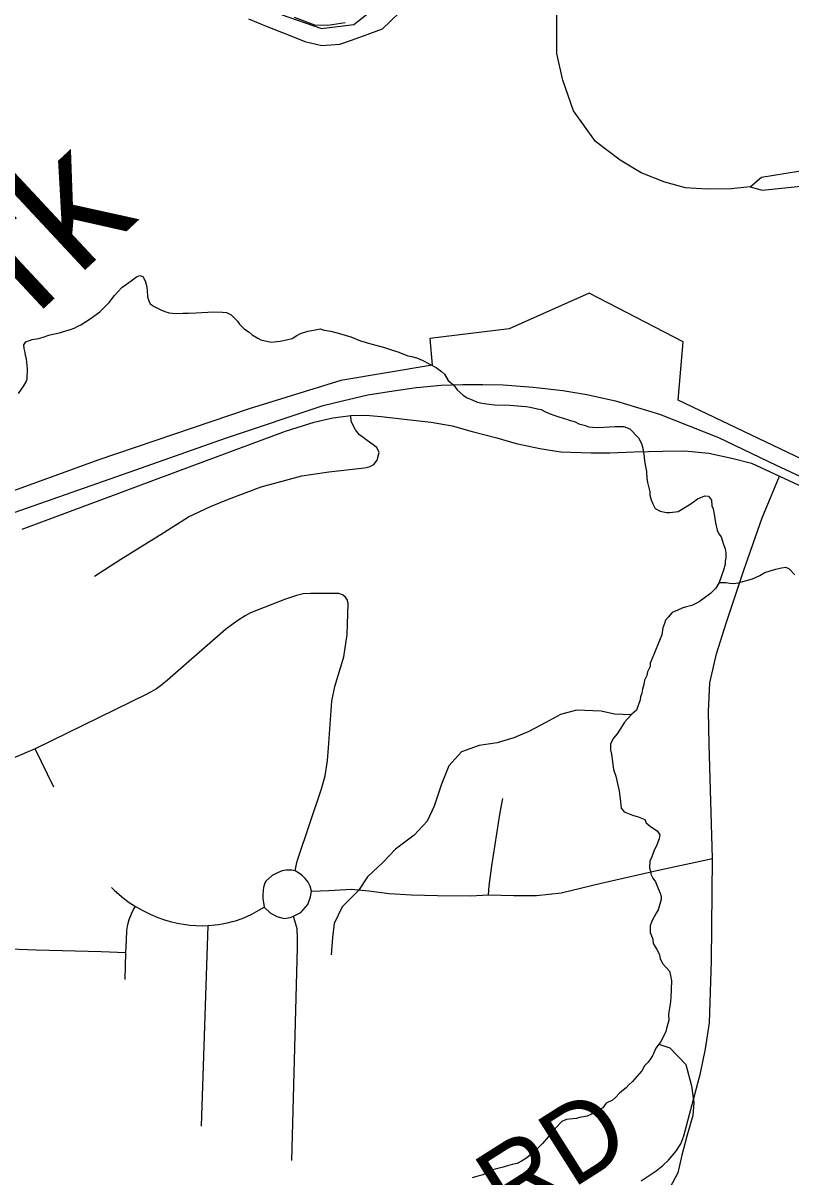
# Model space of a CAD drawing. Extents: x 0 to 34, y 0 to 22.
# Drawn here: x 6.5335 to 6.8174, y 18.3763 to 18.803 of the extents above; entities that cross this region are included whole.
import ezdxf

# ---------------------------------------------------------------- set-up
doc = ezdxf.new("R2010")
doc.units = 0
for name, color, linetype in [('GM_X_Corporation', 7, 'Continuous'), ('GM_X_County_Road', 7, 'Continuous'), ('GM_X_County_Road_Text', 7, 'Continuous'), ('GM_X_Major_River', 7, 'Continuous'), ('GM_X_Major_River_Text', 7, 'Continuous'), ('GM_X_Minor_River', 7, 'Continuous'), ('GM_X_Rail_Line', 7, 'Continuous'), ('GM_X_State_Route', 7, 'Continuous'), ('GM_X_Township', 7, 'Continuous'), ('GM_X_Township_Road', 7, 'Continuous')]:
    doc.layers.add(name, color=color, linetype=linetype)

msp = doc.modelspace()

# ---------------------------------------------------------------- linework, layer by layer
at = {"layer": 'GM_X_Corporation'}
for points in [[(6.62576, 18.8073), (6.6439, 18.80102), (6.65577, 18.80242), (6.6795, 18.82126)], [(6.84311, 18.63141), (6.77565, 18.66353), (6.77756, 18.68516), (6.74282, 18.70305), (6.7132, 18.68987), (6.68394, 18.68638), (6.68471, 18.67648), (6.65105, 18.67079), (6.61712, 18.66034), (6.5611, 18.64133), (6.49767, 18.61824)]]:
    msp.add_lwpolyline(points, dxfattribs=at)
at = {"layer": 'GM_X_County_Road'}
for points in [[(6.73293, 18.78236), (6.73087, 18.7918), (6.73087, 18.8064), (6.73139, 18.81609)], [(6.8023, 18.74245), (6.79531, 18.74167), (6.7864, 18.74157), (6.77837, 18.74208), (6.77074, 18.74414), (6.76202, 18.74765), (6.75427, 18.75232), (6.74511, 18.75918), (6.737, 18.77054), (6.73304, 18.78189), (6.73293, 18.78236)], [(6.53322, 18.61584), (6.56259, 18.62681), (6.59598, 18.63922), (6.63049, 18.65206), (6.64119, 18.6554), (6.64804, 18.65703), (6.65463, 18.65788), (6.66028, 18.65797), (6.66593, 18.65745), (6.67552, 18.65634), (6.68443, 18.6554), (6.69213, 18.65403), (6.69958, 18.65198), (6.70866, 18.64958), (6.71585, 18.64753), (6.72458, 18.64564), (6.73229, 18.64444), (6.7435, 18.64401), (6.75044, 18.6441), (6.75943, 18.64444), (6.77005, 18.6447), (6.77818, 18.64479), (6.78708, 18.64393), (6.79599, 18.64196), (6.80284, 18.64025), (6.81318, 18.63541)], [(6.76197, 18.37478), (6.76751, 18.37848), (6.77007, 18.38054), (6.77212, 18.38244), (6.77482, 18.38561), (6.77663, 18.38847), (6.7778, 18.39139), (6.784, 18.41457), (6.78587, 18.42357), (6.78724, 18.43326), (6.78808, 18.45615), (6.78839, 18.49398), (6.78712, 18.53627), (6.78697, 18.54852), (6.78739, 18.55893), (6.7899, 18.56974), (6.79352, 18.58138), (6.79994, 18.60063), (6.8009, 18.60317), (6.80679, 18.62002), (6.81318, 18.63541)], [(6.81318, 18.63541), (6.97236, 18.56144)]]:
    msp.add_lwpolyline(points, dxfattribs=at)
at = {"layer": 'GM_X_Major_River'}
for points in [[(6.6168, 18.80459), (6.62395, 18.8016), (6.63129, 18.79878), (6.63768, 18.79618), (6.64392, 18.79472), (6.65057, 18.79515), (6.65535, 18.79677), (6.66167, 18.79911), (6.66645, 18.80091), (6.67246, 18.80668)], [(6.65264, 18.8031), (6.64617, 18.80209), (6.64142, 18.80219), (6.63389, 18.805)]]:
    msp.add_lwpolyline(points, dxfattribs=at)
at = {"layer": 'GM_X_Minor_River'}
for points in [[(6.53184, 18.66604), (6.53381, 18.66884), (6.53461, 18.67033), (6.53501, 18.67146), (6.53511, 18.67506), (6.53482, 18.67887), (6.53447, 18.68001), (6.53431, 18.68116), (6.53397, 18.68268), (6.53381, 18.68401), (6.5346, 18.68513), (6.5369, 18.68602), (6.53919, 18.68634), (6.54091, 18.68686), (6.54302, 18.68757), (6.54455, 18.68791), (6.54703, 18.68841), (6.54971, 18.68929), (6.55105, 18.68963), (6.55239, 18.69017), (6.55374, 18.69089), (6.55489, 18.69143), (6.55837, 18.69362), (6.56185, 18.69618), (6.5638, 18.69803), (6.56536, 18.69969), (6.56732, 18.7023), (6.57006, 18.70526), (6.57354, 18.70764), (6.57547, 18.7091), (6.57663, 18.70964), (6.57775, 18.70923), (6.57866, 18.70769), (6.57919, 18.70597), (6.57934, 18.70426), (6.57946, 18.70179), (6.58, 18.70026), (6.58054, 18.69911), (6.58203, 18.69812), (6.58447, 18.69692), (6.58597, 18.69631), (6.58748, 18.69589), (6.58881, 18.69566), (6.59032, 18.69563), (6.59261, 18.69575), (6.59469, 18.6957), (6.59754, 18.69582), (6.59964, 18.69595), (6.60401, 18.69622), (6.60724, 18.69613), (6.60875, 18.6959), (6.61044, 18.6951), (6.61285, 18.69276), (6.61358, 18.6916), (6.61543, 18.68985), (6.61711, 18.68866), (6.61823, 18.68769), (6.62029, 18.68649), (6.62141, 18.6859), (6.62519, 18.68504)], [(6.62519, 18.68504), (6.62728, 18.68517), (6.62861, 18.68533), (6.6309, 18.68584), (6.63301, 18.68635), (6.63474, 18.68744), (6.63609, 18.68817), (6.63877, 18.68905), (6.64087, 18.68937), (6.64335, 18.68988), (6.64486, 18.68946), (6.64732, 18.68901), (6.65052, 18.68817), (6.65467, 18.68692), (6.65824, 18.6855), (6.65956, 18.68509), (6.66069, 18.68468), (6.66258, 18.68425), (6.66711, 18.68299), (6.66823, 18.68259), (6.67087, 18.68176), (6.67238, 18.68134), (6.67576, 18.67992), (6.67728, 18.67969), (6.67935, 18.67907), (6.68104, 18.67827), (6.68385, 18.67686), (6.68629, 18.67566), (6.68815, 18.6741), (6.68926, 18.67312), (6.69072, 18.67081), (6.69277, 18.66904), (6.69405, 18.6673), (6.69628, 18.66535), (6.6974, 18.66456), (6.69985, 18.66355), (6.70116, 18.66294), (6.70267, 18.66252), (6.70399, 18.6623), (6.70588, 18.66206), (6.70797, 18.66182), (6.71347, 18.66167), (6.71783, 18.66137), (6.71935, 18.66114), (6.72105, 18.66091), (6.72369, 18.66027), (6.72502, 18.66004), (6.7267, 18.65924), (6.72802, 18.65864), (6.73009, 18.65782), (6.73159, 18.65741), (6.7348, 18.65637), (6.73593, 18.65596), (6.73763, 18.65554), (6.73893, 18.65475), (6.74139, 18.65411), (6.74252, 18.6537), (6.74574, 18.65343), (6.74821, 18.65356), (6.75049, 18.65369), (6.75239, 18.65383), (6.75562, 18.65374), (6.75788, 18.65292), (6.76102, 18.64962), (6.76211, 18.6475), (6.76263, 18.64578), (6.76312, 18.64254), (6.76327, 18.64102), (6.76377, 18.63835), (6.76394, 18.63721), (6.76406, 18.63474), (6.7644, 18.63302), (6.76526, 18.62959), (6.76523, 18.62845), (6.76576, 18.62673), (6.76629, 18.6252), (6.7672, 18.62347), (6.76907, 18.62247), (6.77134, 18.62203), (6.77266, 18.622), (6.77571, 18.6223), (6.77919, 18.62448), (6.78131, 18.62575), (6.78286, 18.62704), (6.78554, 18.62811), (6.78687, 18.62807), (6.78797, 18.62653), (6.78811, 18.62444), (6.78865, 18.62329), (6.78898, 18.62138), (6.78947, 18.61814), (6.79016, 18.61547), (6.7907, 18.61413), (6.79162, 18.61296), (6.79215, 18.61143), (6.79249, 18.6101), (6.79302, 18.60856), (6.79336, 18.60704), (6.79332, 18.60514), (6.7931, 18.60401), (6.79307, 18.60287)], [(6.79307, 18.60287), (6.79244, 18.60061), (6.79081, 18.5961), (6.78962, 18.59405), (6.78766, 18.59201), (6.78534, 18.59036), (6.78341, 18.5889), (6.78072, 18.58764), (6.77881, 18.58712), (6.77747, 18.58678), (6.77555, 18.58588), (6.77343, 18.58498), (6.77206, 18.58331), (6.77108, 18.5822), (6.77067, 18.58088), (6.77006, 18.57938), (6.76961, 18.57674), (6.7688, 18.57467), (6.76677, 18.56941), (6.76536, 18.56623), (6.76533, 18.56509), (6.76433, 18.56303), (6.76411, 18.56171), (6.7633, 18.56002), (6.76307, 18.55832), (6.76246, 18.55663), (6.76223, 18.55511), (6.76182, 18.5538), (6.7616, 18.55266), (6.76036, 18.5489), (6.75861, 18.54743), (6.75705, 18.54576), (6.75588, 18.54447), (6.75509, 18.54316), (6.75311, 18.54018), (6.75174, 18.53851), (6.75074, 18.53645), (6.75068, 18.53417), (6.75102, 18.53264), (6.75183, 18.52693), (6.75271, 18.52444), (6.75339, 18.5212), (6.75391, 18.5191), (6.75407, 18.51796), (6.75421, 18.51606), (6.75469, 18.51263), (6.7558, 18.51127), (6.7588, 18.51006), (6.76088, 18.50943), (6.76332, 18.50842), (6.76386, 18.50727), (6.76553, 18.5059), (6.76796, 18.50431), (6.76887, 18.50277), (6.76865, 18.50126), (6.76762, 18.49844), (6.76683, 18.49714), (6.76581, 18.49432), (6.76521, 18.49319), (6.76514, 18.49054), (6.76549, 18.48939), (6.76566, 18.48825), (6.76638, 18.48671), (6.76729, 18.48536), (6.76837, 18.48287), (6.76908, 18.48114), (6.76943, 18.47999), (6.76941, 18.47886), (6.76836, 18.47509), (6.76757, 18.47378), (6.76597, 18.47079), (6.76536, 18.4691), (6.7653, 18.46663), (6.76637, 18.46414), (6.76652, 18.46262), (6.76779, 18.46031), (6.7687, 18.45877), (6.76904, 18.45705), (6.76994, 18.45513), (6.77253, 18.45241), (6.77287, 18.45069), (6.7732, 18.44879), (6.77304, 18.44253), (6.77282, 18.44121), (6.77279, 18.44007), (6.77256, 18.43875), (6.77212, 18.43629), (6.77226, 18.4342), (6.77184, 18.43288), (6.77142, 18.43119), (6.7712, 18.42987), (6.7692, 18.42613), (6.76744, 18.42389), (6.76623, 18.42108), (6.76544, 18.41996), (6.76465, 18.41866), (6.76328, 18.41736), (6.76229, 18.41549), (6.75877, 18.4116), (6.75741, 18.41031), (6.75643, 18.4092)], [(6.79081, 18.5961), (6.79327, 18.59604), (6.79479, 18.59581), (6.79631, 18.59577), (6.79783, 18.59592), (6.79955, 18.59644), (6.80319, 18.59748), (6.80588, 18.59874), (6.8078, 18.59983), (6.80972, 18.60035), (6.81182, 18.60105), (6.81393, 18.60157), (6.81545, 18.60172), (6.81676, 18.60111), (6.8188, 18.59897)], [(6.75835, 18.54715), (6.75215, 18.5474), (6.74724, 18.54845), (6.73813, 18.54882), (6.73221, 18.54722), (6.72683, 18.54428), (6.72049, 18.54098), (6.71494, 18.53862), (6.70882, 18.53684), (6.70215, 18.53583), (6.69565, 18.53348), (6.69098, 18.52825), (6.68818, 18.52146), (6.68555, 18.51333), (6.68297, 18.50787), (6.67811, 18.50264), (6.67116, 18.49745), (6.66651, 18.4926), (6.66089, 18.4872), (6.65755, 18.48213), (6.65154, 18.47616), (6.64857, 18.46994), (6.64789, 18.46482), (6.64738, 18.45837)], [(6.7686, 18.42537), (6.77258, 18.42399), (6.77853, 18.41779), (6.78065, 18.40995), (6.78147, 18.40366), (6.78118, 18.39892), (6.77894, 18.39135), (6.77708, 18.38436), (6.77562, 18.37773), (6.77265, 18.37227)], [(6.75643, 18.4092), (6.7541, 18.40736), (6.75254, 18.40569), (6.75137, 18.40459), (6.74907, 18.40351), (6.74789, 18.40183), (6.74558, 18.40075), (6.74365, 18.39948), (6.74211, 18.39876), (6.73925, 18.39826), (6.7381, 18.39791), (6.73677, 18.39776), (6.73448, 18.39744), (6.73275, 18.39673), (6.73022, 18.39414), (6.72846, 18.3921), (6.72552, 18.38857), (6.72376, 18.38672), (6.72241, 18.38561), (6.71969, 18.38322), (6.71776, 18.38213), (6.71622, 18.38122), (6.71431, 18.38089), (6.71259, 18.38037), (6.71105, 18.37984), (6.708, 18.37916), (6.70589, 18.37846), (6.70357, 18.377), (6.70166, 18.37648), (6.69956, 18.37597)]]:
    msp.add_lwpolyline(points, dxfattribs=at)
at = {"layer": 'GM_X_Rail_Line'}
msp.add_lwpolyline([(6.41945, 18.58314), (6.5728, 18.6369), (6.60873, 18.6496), (6.6445, 18.66151), (6.65165, 18.66332), (6.66101, 18.66546), (6.67044, 18.66704), (6.67901, 18.66823), (6.68813, 18.66903), (6.69598, 18.66934), (6.70351, 18.66934), (6.71097, 18.66919), (6.72207, 18.66839), (6.73309, 18.66712), (6.7419, 18.66562), (6.75252, 18.66332), (6.76881, 18.65834), (6.79057, 18.6497), (6.81195, 18.63953), (6.9973, 18.55328)], dxfattribs=at)
at = {"layer": 'GM_X_State_Route'}
for points in [[(6.8023, 18.74245), (6.80647, 18.74601), (6.82025, 18.74827), (6.83219, 18.74968), (6.8423, 18.75101), (6.85217, 18.752), (6.86236, 18.75233), (6.87004, 18.75244), (6.87577, 18.75253)], [(6.8023, 18.74245), (6.8068, 18.74124), (6.82106, 18.74266), (6.83299, 18.74408), (6.8431, 18.74541), (6.84968, 18.74606)]]:
    msp.add_lwpolyline(points, dxfattribs=at)
at = {"layer": 'GM_X_Township'}
msp.add_lwpolyline([(6.62576, 18.8073), (6.6439, 18.80102), (6.65577, 18.80242), (6.6795, 18.82126)], dxfattribs=at)
at = {"layer": 'GM_X_Township_Road'}
for p, q in [((6.54488, 18.52039), (6.53797, 18.53456)), ((6.59944, 18.39504), (6.602, 18.4692))]:
    msp.add_line(p, q, dxfattribs=at)
for points in [[(6.55995, 18.59847), (6.56971, 18.60477), (6.58552, 18.61465), (6.59467, 18.62034), (6.60282, 18.62417), (6.60949, 18.62689), (6.6216, 18.63146), (6.63655, 18.63554), (6.64656, 18.63702), (6.65978, 18.6385), (6.66151, 18.63887), (6.66324, 18.63974), (6.66447, 18.64134), (6.66522, 18.64419), (6.66435, 18.64604), (6.66213, 18.64765), (6.65793, 18.65073), (6.65644, 18.65259), (6.65533, 18.65469), (6.65484, 18.6558), (6.65463, 18.65788)], [(6.63414, 18.48941), (6.63469, 18.49257), (6.63505, 18.49377), (6.64383, 18.51981), (6.64515, 18.52458), (6.64605, 18.5303), (6.64638, 18.53495), (6.64761, 18.55225), (6.64876, 18.55761), (6.65216, 18.56864), (6.65334, 18.57683), (6.65367, 18.58837), (6.65342, 18.58959), (6.65273, 18.59071), (6.65164, 18.59157), (6.65026, 18.59198), (6.63983, 18.59208), (6.63707, 18.59185), (6.63459, 18.59133), (6.63057, 18.58988), (6.61765, 18.58483), (6.61568, 18.58372), (6.61328, 18.58226), (6.61114, 18.58081), (6.60841, 18.57875), (6.59288, 18.56514), (6.58693, 18.55993), (6.58488, 18.55823), (6.58284, 18.55675), (6.57931, 18.55485), (6.53797, 18.53456), (6.52987, 18.53111)], [(6.70554, 18.48053), (6.70589, 18.48392), (6.70677, 18.49134), (6.70989, 18.51101), (6.71093, 18.5162)], [(6.59118, 18.46998), (6.59287, 18.46968), (6.59514, 18.46939), (6.59742, 18.46921), (6.59971, 18.46915), (6.602, 18.4692), (6.60455, 18.46944), (6.60581, 18.46963), (6.60708, 18.46982), (6.60958, 18.47035), (6.61081, 18.47068), (6.61204, 18.47101), (6.61447, 18.47182), (6.6163, 18.47257), (6.61807, 18.47345), (6.62064, 18.47488), (6.62262, 18.47599), (6.62483, 18.47391), (6.62738, 18.47254), (6.6301, 18.47187), (6.63231, 18.47221), (6.6335, 18.47272), (6.63621, 18.47408), (6.63876, 18.47696), (6.63978, 18.47985), (6.64012, 18.48189), (6.64658, 18.48223), (6.65491, 18.48274), (6.66136, 18.48206), (6.66884, 18.48104), (6.67717, 18.48053), (6.68668, 18.48036), (6.69892, 18.48019), (6.70554, 18.48053), (6.71489, 18.48036), (6.72339, 18.48036), (6.73239, 18.48138), (6.74718, 18.48495), (6.76893, 18.48988), (6.78839, 18.49398)], [(6.64012, 18.48189), (6.63969, 18.48379), (6.63892, 18.48523), (6.63782, 18.4866), (6.63678, 18.48765), (6.63568, 18.48853), (6.63414, 18.48941), (6.63287, 18.48968), (6.63083, 18.48968), (6.62935, 18.48941), (6.62759, 18.48875), (6.62555, 18.4877), (6.62329, 18.48561), (6.62291, 18.48501), (6.62236, 18.4833), (6.6223, 18.48225), (6.62214, 18.48033), (6.62219, 18.47906), (6.62236, 18.47769), (6.62262, 18.47599)], [(6.56619, 18.48326), (6.56726, 18.48219), (6.56973, 18.48003), (6.57234, 18.47805), (6.57509, 18.47626), (6.57777, 18.47475), (6.58054, 18.47341), (6.58338, 18.47226), (6.58618, 18.47122)], [(6.57128, 18.44924), (6.57157, 18.4593), (6.57172, 18.46381), (6.57187, 18.46742), (6.57222, 18.46955), (6.57271, 18.47148), (6.57355, 18.47351), (6.5744, 18.47515), (6.57509, 18.47626)], [(6.48301, 18.47188), (6.49316, 18.46656), (6.49824, 18.46377), (6.50096, 18.46272), (6.50313, 18.46204), (6.50591, 18.46142), (6.5384, 18.4603), (6.56236, 18.45964), (6.57157, 18.4593)], [(6.58618, 18.47122), (6.58838, 18.47059), (6.59061, 18.47008), (6.59118, 18.46998)], [(6.63282, 18.38231), (6.63502, 18.46116), (6.63502, 18.46439), (6.63485, 18.46796), (6.6335, 18.47272)]]:
    msp.add_lwpolyline(points, dxfattribs=at)

# ---------------------------------------------------------------- texts
at = {"layer": 'GM_X_County_Road_Text'}
msp.add_text('RD', height=0.028409, rotation=32.3622, dxfattribs=at).set_placement((6.7134, 18.35704))
at = {"layer": 'GM_X_Major_River_Text'}
msp.add_text('Fork', height=0.047352, rotation=43.0031, dxfattribs=at).set_placement((6.48386, 18.64397))

doc.saveas('drawing.dxf')
